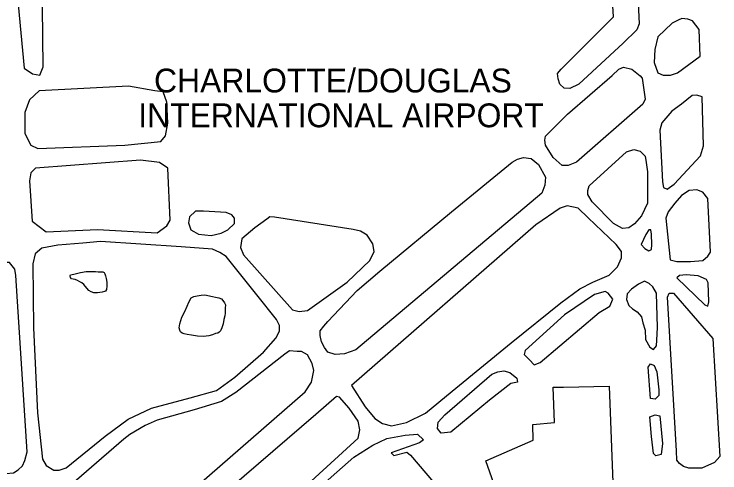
# Model space of a CAD drawing. Extents: x 1383679 to 1536984, y 460658 to 651027.
# Drawn here: x 1417510 to 1421951, y 537796 to 540684 of the extents above; entities that cross this region are included whole.
import ezdxf

# ---------------------------------------------------------------- set-up
doc = ezdxf.new("R2010")
doc.units = 0
for name, color, linetype in [('Exist Aviation Commercial or Municipal Label', 7, 'Continuous'), ('Exist Aviation Commercial or Municipal Perimeter Paved', 7, 'Continuous'), ('Exist Hydrographic Misc Water Feature', 7, 'Continuous')]:
    doc.layers.add(name, color=color, linetype=linetype)

msp = doc.modelspace()

# ---------------------------------------------------------------- linework, layer by layer
at = {"layer": 'Exist Aviation Commercial or Municipal Perimeter Paved'}
for points in [[(1421277.6, 541255.7), (1421300.1, 541284.9), (1421330.1, 541306.7), (1421356.3, 541306.7), (1421390.1, 541284.9), (1421412.6, 541248.5), (1421442.6, 540622.6), (1421427.6, 540586.2), (1421341.3, 540502.5), (1421063.8, 540244.2), (1421007.5, 540215.1), (1420970, 540218.7), (1420943.8, 540244.2), (1420932.5, 540276.9), (1420928.8, 540309.7), (1420951.3, 540338.8), (1421281.3, 540666.3), (1421270.1, 540844.6), (1421266.3, 541201.2), (1421277.6, 541255.7)], [(1417679.1, 541042.9), (1417649.1, 541101.1), (1417604.1, 541101.1), (1417544.1, 541057.4), (1417514.1, 540970.1), (1417574.1, 540344.2), (1417626.6, 540307.8), (1417671.6, 540300.6), (1417694.1, 540351.5), (1417686.6, 540919.2), (1417664.1, 541042.9), (1417649.1, 541101.1)], [(1421650.7, 540628.1), (1421560.7, 540540.7), (1421542, 540460.7), (1421538.2, 540380.6), (1421560.7, 540315.1), (1421594.5, 540300.6), (1421639.5, 540300.6), (1421684.5, 540315.1), (1421827, 540420.6), (1421819.5, 540588), (1421778.2, 540642.6), (1421748.2, 540653.5), (1421710.7, 540657.2), (1421688.2, 540646.2), (1421650.7, 540628.1)], [(1420992.5, 540054.9), (1421273.8, 540298.7), (1421315.1, 540338.8), (1421345.1, 540349.7), (1421397.6, 540338.8), (1421450.1, 540295.1), (1421461.3, 540280.6), (1421480.1, 540149.6), (1421465.1, 540116.8), (1421048.8, 539752.9), (1420996.3, 539731.1), (1420958.8, 539731.1), (1420902.5, 539782), (1420853.8, 539858.5), (1420850, 539891.2), (1420853.8, 539916.7), (1420992.5, 540054.9)], [(1418395.4, 540202.3), (1418230.4, 540231.4), (1417667.9, 540202.3), (1417607.9, 540144.1), (1417577.9, 540064), (1417577.9, 539933.1), (1417615.4, 539860.3), (1417660.4, 539838.4), (1418207.9, 539860.3), (1418433, 539882.1), (1418463, 539918.5), (1418478, 539998.5), (1418470.5, 540129.5), (1418448, 540195), (1418395.4, 540202.3)], [(1421648.9, 540073.1), (1421585.1, 540000.4), (1421573.8, 539953.1), (1421588.8, 539629.2), (1421596.3, 539592.8), (1421618.9, 539581.9), (1421663.9, 539614.7), (1421828.9, 539793), (1421847.6, 539854.8), (1421840.1, 540164.1), (1421806.4, 540175), (1421776.4, 540171.4), (1421708.9, 540116.8), (1421648.9, 540073.1)], [(1421127.6, 539603.7), (1421363.8, 539818.4), (1421408.8, 539833), (1421450.1, 539822.1), (1421480.1, 539789.3), (1421487.6, 539749.3), (1421495.1, 539691.1), (1421495.1, 539589.2), (1421495.1, 539494.6), (1421457.6, 539414.5), (1421412.6, 539363.6), (1421378.8, 539338.1), (1421337.6, 539334.5), (1421281.3, 539367.2), (1421146.3, 539501.9), (1421120.1, 539549.2), (1421120.1, 539574.6), (1421127.6, 539603.7)], [(1419811.2, 539065.2), (1420261.2, 539440), (1420643.8, 539752.9), (1420677.5, 539771.1), (1420715, 539782), (1420763.8, 539774.8), (1420808.8, 539738.4), (1420853.8, 539658.3), (1420850, 539607.4), (1420831.3, 539556.4), (1419661.2, 538570.3), (1419589.9, 538544.9), (1419529.9, 538541.2), (1419484.9, 538555.8), (1419462.4, 538584.9), (1419443.7, 538621.3), (1419436.2, 538661.3), (1419436.2, 538690.4), (1419458.7, 538719.5), (1419484.9, 538748.6), (1419668.7, 538945.1), (1419811.2, 539065.2)], [(1418478, 539714.7), (1418425.5, 539751.1), (1418305.4, 539765.7), (1417645.4, 539714.7), (1417615.4, 539685.6), (1417607.9, 539634.7), (1417622.9, 539380), (1417712.9, 539314.5), (1418035.4, 539329), (1418410.5, 539307.2), (1418470.5, 539350.8), (1418493, 539387.2), (1418478, 539714.7)], [(1421611.4, 539400), (1421637.6, 539138), (1421678.9, 539127.1), (1421765.1, 539127.1), (1421843.9, 539134.3), (1421873.9, 539159.8), (1421892.6, 539185.3), (1421873.9, 539523.7), (1421843.9, 539563.7), (1421806.4, 539578.3), (1421757.6, 539574.6), (1421708.9, 539541.9), (1421667.6, 539494.6), (1421626.4, 539440), (1421611.4, 539400)], [(1421121.9, 539401.8), (1421058.2, 539463.6), (1420990.7, 539478.2), (1420945.7, 539463.6), (1420791.9, 539358.1), (1419633.1, 538346.5), (1419719.3, 538211.9), (1419779.3, 538139.1), (1419828.1, 538106.4), (1419884.3, 538091.8), (1419978.1, 538113.7), (1420098.1, 538171.9), (1420266.9, 538310.2), (1420638.1, 538615.8), (1420949.4, 538866.9), (1421069.4, 538954.2), (1421151.9, 538997.9), (1421253.2, 539041.5), (1421305.7, 539092.5), (1421332, 539150.7), (1421332, 539190.7), (1421298.2, 539234.4), (1421121.9, 539401.8)], [(1418701.1, 539443.6), (1418652.3, 539443.6), (1418614.8, 539407.2), (1418607.3, 539370.9), (1418622.3, 539327.2), (1418641.1, 539316.3), (1418671.1, 539298.1), (1418749.9, 539290.8), (1418813.6, 539305.4), (1418854.9, 539327.2), (1418896.1, 539367.2), (1418896.1, 539400), (1418881.1, 539421.8), (1418843.6, 539436.4), (1418701.1, 539443.6)], [(1419100.5, 539394.5), (1419025.5, 539339.9), (1418943, 539270.8), (1418935.5, 539216.2), (1418954.2, 539168.9), (1419261.8, 538823.2), (1419303, 538812.3), (1419355.5, 538819.6), (1419606.8, 538997.9), (1419749.3, 539132.5), (1419775.6, 539190.7), (1419768.1, 539238), (1419730.6, 539292.6), (1419689.3, 539318.1), (1419644.3, 539329), (1419149.3, 539405.4), (1419119.3, 539409.1), (1419100.5, 539394.5)], [(1421485.7, 539296.3), (1421455.7, 539234.4), (1421478.2, 539208.9), (1421504.5, 539194.4), (1421519.5, 539201.7), (1421523.2, 539234.4), (1421519.5, 539299.9), (1421515.7, 539325.4), (1421504.5, 539325.4), (1421485.7, 539296.3)], [(1417786, 539228.9), (1417684.8, 539210.8), (1417643.5, 539174.4), (1417628.5, 539112.5), (1417632.3, 538708.6), (1417658.5, 538173.7), (1417688.5, 537882.6), (1417711, 537842.6), (1417759.8, 537813.5), (1417793.5, 537813.5), (1417838.5, 537828), (1418082.3, 538028.2), (1418228.6, 538133.7), (1418374.8, 538202.8), (1418618.6, 538268.3), (1418783.6, 538315.6), (1418899.9, 538399.3), (1419079.9, 538555.8), (1419156.8, 538644.9), (1419179.3, 538688.6), (1419179.3, 538725), (1419160.5, 538761.4), (1419036.8, 538917.8), (1418845.5, 539158), (1418804.2, 539183.5), (1418759.2, 539205.3), (1418560.5, 539219.9), (1418054.2, 539252.6), (1417943.5, 539243.5), (1417786, 539228.9)], [(1417431.6, 539125.2), (1417371.6, 539110.7), (1417330.4, 539063.4), (1417206.6, 538805), (1417150.3, 538615.8), (1417116.6, 538448.4), (1417146.6, 538335.6), (1417221.6, 538157.3), (1417289.1, 538026.3), (1417409.1, 537833.5), (1417457.9, 537793.5), (1417506.6, 537797.1), (1417536.6, 537815.3), (1417562.9, 537840.8), (1417577.9, 537873.5), (1417592.9, 537928.1), (1417521.6, 539037.9), (1417514.1, 539077.9), (1417480.4, 539121.6), (1417461.6, 539121.6), (1417431.6, 539125.2)], [(1421678.9, 539025.2), (1421855.1, 538854.2), (1421873.9, 538846.9), (1421881.4, 538872.3), (1421877.6, 538992.4), (1421866.4, 539014.3), (1421813.9, 539036.1), (1421738.9, 539043.4), (1421697.6, 539039.7), (1421678.9, 539025.2)], [(1421476.3, 539003.3), (1421438.8, 538985.1), (1421393.8, 538952.4), (1421367.6, 538923.3), (1421363.8, 538886.9), (1421378.8, 538850.5), (1421401.3, 538828.7), (1421431.3, 538810.5), (1421457.6, 538777.7), (1421465.1, 538741.4), (1421480.1, 538694), (1421483.8, 538635.8), (1421510.1, 538588.5), (1421532.6, 538574), (1421551.3, 538595.8), (1421555.1, 538632.2), (1421558.8, 538712.2), (1421551.3, 538926.9), (1421528.8, 538967), (1421506.3, 538988.8), (1421476.3, 539003.3)], [(1420726.3, 538566.7), (1420718.8, 538541.2), (1420752.5, 538508.5), (1420782.5, 538475.7), (1420820, 538490.3), (1421191.3, 538806.8), (1421258.8, 538846.9), (1421277.6, 538890.5), (1421247.6, 538926.9), (1421228.8, 538937.8), (1421161.3, 538919.7), (1420973.8, 538792.3), (1420726.3, 538566.7)], [(1421620.7, 538903.3), (1421632, 538928.7), (1421658.2, 538928.7), (1421905.8, 538641.3), (1421950.8, 537899), (1421917, 537862.6), (1421838.2, 537826.2), (1421755.7, 537826.2), (1421722, 537837.1), (1421695.7, 537855.3), (1421680.7, 537877.1), (1421677, 537935.4), (1421620.7, 538903.3)], [(1418267.9, 537371.4), (1419340.5, 538306.5), (1419381.8, 538368.4), (1419396.8, 538441.2), (1419385.5, 538484.8), (1419355.5, 538539.4), (1419318, 538561.2), (1419291.8, 538561.2), (1419243, 538564.9), (1419213, 538543), (1418905.5, 538302.9), (1418815.5, 538244.7), (1418643, 538193.7), (1418410.5, 538128.2), (1418335.4, 538095.5), (1418237.9, 538037.2), (1418200.4, 538008.1), (1417731.6, 537600.6)], [(1421513.8, 538264.7), (1421498.8, 538461.2), (1421513.8, 538483), (1421536.3, 538472.1), (1421555.1, 538432.1), (1421566.3, 538319.3), (1421566.3, 538282.9), (1421543.8, 538261), (1421513.8, 538264.7)], [(1420197.5, 538046.3), (1420175, 538075.5), (1420178.7, 538115.5), (1420220, 538162.8), (1420516.3, 538417.5), (1420553.8, 538432.1), (1420591.3, 538439.3), (1420628.8, 538428.4), (1420673.8, 538392), (1420677.5, 538366.6), (1420636.3, 538359.3), (1420501.3, 538253.8), (1420257.5, 538053.6), (1420197.5, 538046.3)], [(1420663.4, 537349.7), (1420479.1, 537873), (1420776.8, 538002.8), (1420774, 538100.8), (1420910.6, 538114), (1420902.4, 538336.6), (1420966.5, 538335.3), (1421253.2, 538343.2), (1421277.8, 537736.5)], [(1418071.1, 537012.9), (1418052.3, 536965.6), (1418071.1, 536896.5), (1418104.8, 536841.9), (1418153.6, 536798.2), (1418217.3, 536791), (1418266.1, 536816.4), (1418408.6, 536907.4), (1418952.4, 537373.2), (1419306.8, 537677), (1419674.3, 538015.4), (1419685.6, 538066.4), (1419674.3, 538120.9), (1419618.1, 538204.6), (1419558.1, 538273.8), (1419539.3, 538277.4), (1419408, 538164.6), (1418071.1, 537012.9)], [(1421521.3, 538024.5), (1421510.1, 538148.2), (1421543.8, 538162.8), (1421573.8, 538155.5), (1421588.9, 537980.8), (1421581.4, 537911.7), (1421547.6, 537904.4), (1421532.6, 537919), (1421521.3, 538024.5)], [(1419074.3, 537389.5), (1419648.1, 537895.3), (1419768.1, 537971.8), (1419854.3, 538011.8), (1419970.6, 538033.6), (1420049.3, 538040.9), (1420086.9, 538004.5), (1420060.6, 537986.3), (1419883.1, 537923), (1419898.9, 537906.1), (1419980.8, 537927.3), (1420004, 537907.4), (1420329, 537525.9)]]:
    msp.add_lwpolyline(points, dxfattribs=at)
at = {"layer": 'Exist Hydrographic Misc Water Feature'}
for points in [[(1418010.8, 539064.7), (1418022.4, 539063.5), (1418039.9, 539062.1), (1418056.3, 539061.8), (1418068.3, 539061.5), (1418076.2, 539057.3), (1418082.1, 539049.2), (1418085.8, 539037.1), (1418089.4, 539019), (1418092.8, 538996.9), (1418094.3, 538970.9), (1418091.8, 538951), (1418085.6, 538941.1), (1418079.4, 538937.3), (1418065.4, 538933.6), (1418035.6, 538930), (1418011.3, 538930.8), (1417995.4, 538935.2), (1417981.5, 538945.1), (1417968, 538959.8), (1417948.5, 538982.3), (1417936.3, 538991.8), (1417924.8, 538998.8), (1417909.3, 539008), (1417895.2, 539013.5), (1417881.2, 539015.8), (1417871.3, 539018.1), (1417865.4, 539026.2), (1417863.7, 539036.2), (1417865.8, 539042.2), (1417885.9, 539047.7), (1417928.2, 539058.8), (1417964.4, 539063.9), (1418010.8, 539064.7)], [(1418758.9, 538907.6), (1418776.8, 538903.2), (1418798.7, 538898.7), (1418814.5, 538892.4), (1418824.4, 538882.1), (1418833.9, 538865.9), (1418839.6, 538853.8), (1418839.2, 538833.8), (1418838.5, 538801.8), (1418836.1, 538785.8), (1418829.6, 538762), (1418824.9, 538734.1), (1418816.4, 538710.3), (1418809.9, 538690.4), (1418800.8, 538683.2), (1418791.6, 538676.8), (1418777.5, 538673.2), (1418759.3, 538665.6), (1418735.2, 538658.1), (1418701, 538655), (1418665.1, 538657.8), (1418627.2, 538662.6), (1418599.3, 538667.3), (1418579.4, 538671.7), (1418567.5, 538676), (1418557.7, 538684.2), (1418552, 538694.4), (1418548.3, 538710.5), (1418552.9, 538734.4), (1418565.8, 538776), (1418584.7, 538811.6), (1418599.4, 538845.3), (1418610, 538871), (1418624.6, 538898.7), (1418640.8, 538906.4), (1418663, 538911.8), (1418686.4, 538915.7), (1418711.1, 538916.7), (1418758.9, 538907.6)]]:
    msp.add_lwpolyline(points, dxfattribs=at)

# ---------------------------------------------------------------- texts
at = {"layer": 'Exist Aviation Commercial or Municipal Label'}
msp.add_text('CHARLOTTE/DOUGLAS', height=150, rotation=0, dxfattribs=at).set_placement((1418390.7, 540191.3))
msp.add_text('INTERNATIONAL AIRPORT', height=150, dxfattribs=at).set_placement((1418291.3, 539972.2))

doc.saveas('drawing.dxf')
